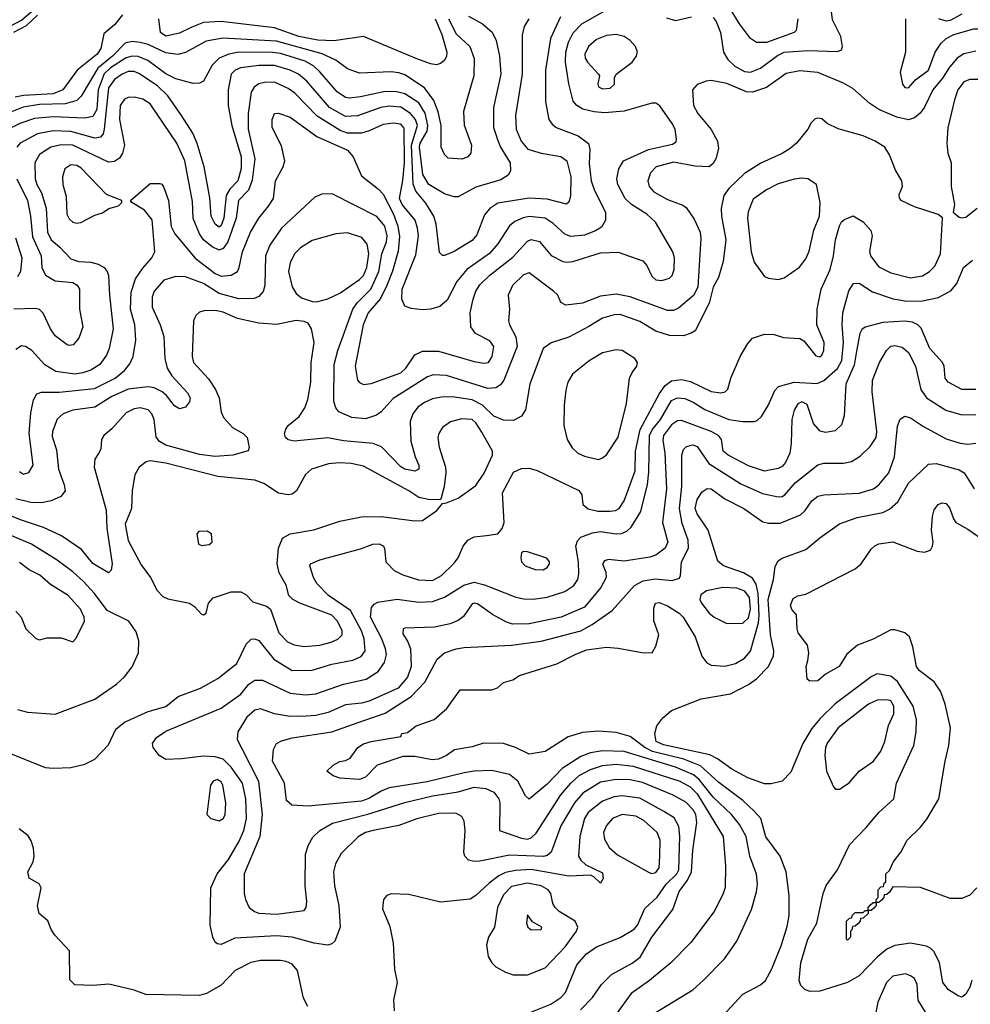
# Model space of a CAD drawing. Extents: x 997026 to 1115308, y 536381 to 619039.
# Tile 389 of 484: x 1055945 to 1060757, y 603085 to 608070. Entities that reach past the tile are written whole.
import ezdxf

# ---------------------------------------------------------------- set-up
doc = ezdxf.new("R2010")
doc.units = 0

msp = doc.modelspace()

# ---------------------------------------------------------------- linework, layer by layer
at = {"layer": '0CON20XD'}
for points in [[(1060428.9, 608075), (1060428.9, 607905), (1060402.5, 607805), (1060414.4, 607744.4), (1060425, 607726.2), (1060445, 607724.3), (1060479.4, 607765), (1060545, 607814.4), (1060580, 607905), (1060609, 607951), (1060634.8, 607975.2), (1060673.3, 607995), (1060775, 608023.9), (1060845, 608024.3), (1060995, 607990.5), (1061025, 607999.5), (1061098.9, 608055), (1061265, 608233.5)], [(1055417.6, 608157.6), (1055471.3, 607995), (1055515, 607941.5), (1055555, 607918.1), (1055585, 607924.8), (1055631.9, 607958.1), (1055666.7, 607973.3), (1055825, 608006.6), (1055865, 608021.2), (1055955, 608068.3), (1056049.9, 608150.1)], [(1059455, 608081.2), (1059470.9, 608060.9), (1059492.9, 608005), (1059507.3, 607905), (1059529.1, 607869.1), (1059565, 607835.4), (1059615, 607807.5), (1059645, 607804.7), (1059695.2, 607824.8), (1059780.8, 607889.2), (1059815, 607905.2), (1059935, 607914.2), (1060085, 607909.2), (1060105, 607917.5), (1060110, 607935), (1060102.2, 607985), (1060059.1, 608069.1), (1060048, 608165)], [(1058217.1, 608087.1), (1058288.5, 608048.5), (1058337, 608007), (1058357.2, 607965), (1058374.7, 607885), (1058380.6, 607795), (1058342.9, 607625), (1058344.2, 607525), (1058365, 607459.2), (1058378.9, 607425), (1058428.2, 607345), (1058429.5, 607305), (1058417.6, 607282.4), (1058380, 607260), (1058255, 607222.5), (1058165, 607173.8), (1058145, 607173.1), (1058095, 607188.4), (1058016.6, 607235), (1057985.9, 607285.9), (1057968.5, 607425), (1057972.6, 607445), (1058007.3, 607505), (1058012, 607535), (1057997.2, 607597.2), (1057965, 607648.7), (1057895, 607695.2), (1057855.2, 607705.2), (1057795, 607706.1), (1057670.9, 607679.1), (1057615, 607672.4), (1057595, 607675.7), (1057551.6, 607705), (1057465, 607806.4), (1057433.4, 607835), (1057390, 607860), (1057265, 607898.6), (1057225, 607904.2), (1057054.5, 607905.5), (1057004.8, 607895.2), (1056955.2, 607874.8), (1056920.2, 607839.8), (1056875, 607758.9), (1056855, 607748.2), (1056823.8, 607746.2), (1056735, 607771.1), (1056685, 607795.3), (1056594, 607864), (1056545, 607883.3), (1056515, 607886.2), (1056485, 607876.2), (1056405, 607826.9), (1056373.4, 607796.6), (1056342.2, 607715), (1056335.3, 607614.7), (1056315, 607580.7), (1056275, 607571), (1056115, 607577.7), (1056020.2, 607569.8), (1055945.5, 607544.5), (1055875, 607509.5)], [(1055915, 608007.6), (1055979.9, 608040.1), (1056035, 608093)], [(1056465, 608094.2), (1056425.7, 608044.3), (1056370.7, 607999.3), (1056356.3, 607925), (1056338.3, 607895), (1056236.3, 607813.7), (1056164.1, 607715), (1056115, 607695.2), (1055965, 607686.1), (1055922, 607678)], [(1058682.7, 608085), (1058632.7, 607975), (1058607.5, 607815), (1058606.7, 607655), (1058624.1, 607564.1), (1058640.5, 607540.5), (1058661.4, 607525), (1058771.7, 607481.7), (1058824, 607444), (1058832.1, 607415), (1058828.1, 607341.9), (1058837.6, 607255), (1058855, 607205.6), (1058911.1, 607095), (1058910.4, 607055), (1058889.6, 607020.4), (1058859.2, 607000.7), (1058805, 606979.7), (1058735, 606973.1), (1058705, 606984.1), (1058645, 607038.8), (1058605, 607064.8), (1058525, 607072.8), (1058493.3, 607066.7), (1058451.8, 607048.2), (1058424, 607026), (1058365.2, 606934.8), (1058324.2, 606885.8), (1058209.2, 606805)], [(1058240.3, 606655), (1058255, 606695.7), (1058275, 606726.9), (1058325, 606776), (1058441.9, 606868.1), (1058515, 606948.5), (1058535, 606956.5), (1058576.6, 606946.6), (1058635.4, 606875.4), (1058695, 606846.5), (1058715, 606842.5), (1058745, 606846.5), (1058885, 606888.8), (1058975, 606893.1), (1059099.1, 606849.1), (1059120.4, 606825), (1059145, 606771.9), (1059165, 606753.5), (1059195, 606750), (1059235, 606760.8), (1059248.6, 606775), (1059258.9, 606805), (1059260, 606865), (1059252.2, 606895), (1059163.3, 607045), (1059120.5, 607085), (1059042.2, 607135), (1059010.9, 607165), (1058973.1, 607235), (1058968.5, 607265), (1058978.5, 607315), (1059001.4, 607355), (1059127.5, 607412.5), (1059250.2, 607439.8), (1059268.3, 607451.7), (1059270.8, 607465), (1059263.1, 607515), (1059248.9, 607545), (1059185, 607633.1), (1059165, 607648.2), (1059145, 607648.2), (1059005, 607607.5), (1058905, 607599.1), (1058853.2, 607603.2), (1058796.3, 607616.3), (1058765.2, 607635.3), (1058747.6, 607657.6), (1058724.2, 607745), (1058708.8, 607855), (1058709.8, 607905), (1058723.8, 607956.2), (1058746.6, 608003.4), (1058790.5, 608049.5), (1058919.1, 608120.9)], [(1059219.4, 608079.4), (1059265, 608065.5), (1059346.7, 608085)], [(1059884.4, 608075), (1059875.7, 608015), (1059866, 608005), (1059725, 607954.8), (1059675.3, 607955.3), (1059645.3, 607975.3), (1059589.2, 608049.2), (1059544.2, 608124.2)], [(1060715, 608097.9), (1060655, 608066.6), (1060635, 608062.3), (1060597.5, 608075)], [(1058115.2, 608075), (1058155, 607998.7), (1058223.6, 607935), (1058246.2, 607873.8), (1058244.5, 607785), (1058192.5, 607605), (1058195.5, 607535.5), (1058232.9, 607435), (1058228.8, 607395), (1058214.1, 607375.9), (1058185, 607364.2), (1058115, 607368.8), (1058095, 607386.7), (1058078.1, 607425), (1058078.7, 607535), (1058064, 607604), (1058041.6, 607661.6), (1057994.5, 607724.5), (1057895, 607791.6), (1057865, 607801.8), (1057825, 607805.3), (1057665, 607799.6), (1057605, 607821.5), (1057545, 607864.6), (1057477.1, 607897.1), (1057245, 607961), (1056973.9, 607976.1), (1056888.9, 607961.1), (1056785, 607903.9), (1056745.9, 607894.1), (1056685, 607902.4), (1056596, 607944), (1056554.5, 607954.5), (1056515, 607959.4), (1056478.5, 607951.5), (1056415.6, 607885), (1056340.7, 607825), (1056256.5, 607683.5), (1056235, 607661.3), (1056175.2, 607644.8), (1056045, 607640.4), (1055963.6, 607626.4), (1055775, 607552.7)], [(1058049.2, 608075), (1058082.7, 607995), (1058107.3, 607905), (1058106.4, 607885), (1058096, 607864), (1058075, 607847.5), (1058055, 607842.2), (1058025, 607846.5), (1057955, 607871.8), (1057685.4, 607985.4), (1057535, 607962.6), (1057455, 607966.1), (1057358.9, 607985), (1057235, 608028.5), (1056965, 608060.7), (1056875, 608055.3), (1056817, 608033), (1056755, 608001.3), (1056685, 607987.1), (1056658.2, 608005), (1056649.6, 608075)], [(1058522.5, 608075), (1058499.5, 608035), (1058488.8, 607991.2), (1058489.5, 607795), (1058455.4, 607585), (1058459.2, 607515), (1058483.1, 607455), (1058518.1, 607415), (1058585, 607394.6), (1058685, 607376.8), (1058714.5, 607355), (1058735.7, 607275), (1058733.1, 607176.9), (1058724.3, 607145.7), (1058714, 607136), (1058615, 607160.9), (1058525, 607166.5), (1058365, 607140.4), (1058325.9, 607114.1), (1058298.5, 607081.5), (1058259.8, 606980.3)], [(1058895, 607720), (1058935, 607723.1), (1058955.9, 607744.1), (1058956.2, 607775), (1058963.8, 607795), (1059045, 607855.6), (1059066.6, 607883.4), (1059073.3, 607905), (1059063.1, 607935), (1059034.7, 607964.7), (1059005, 607985.5), (1058965.3, 607995.3), (1058915, 607990.3), (1058865, 607969.3), (1058823.8, 607935), (1058806.1, 607895), (1058808.2, 607875), (1058818.8, 607855), (1058876, 607795), (1058880, 607785), (1058871.4, 607745), (1058875, 607730), (1058895, 607720)], [(1060785, 607910.7), (1060725, 607896.5), (1060691.5, 607875), (1060651.1, 607828.9), (1060616.2, 607773.8), (1060567.2, 607715), (1060525, 607627.8), (1060503.3, 607596.7), (1060475, 607572.5), (1060445, 607562.2), (1060385, 607575.9), (1060294.8, 607614.8), (1060249.4, 607645), (1060162.2, 607722.2), (1060115, 607748)], [(1058259.8, 606980.3), (1058235, 606952.7), (1058145, 606895.6), (1058095, 606875.8), (1058085, 606876), (1058070.9, 606890.9), (1058052.9, 607035), (1058042.1, 607075), (1058001, 607141), (1057951.1, 607201.1), (1057936.7, 607236.6), (1057929.2, 607435), (1057959.4, 607535), (1057948.7, 607565), (1057923.7, 607595), (1057875, 607626.4), (1057815, 607631.6), (1057772.9, 607625), (1057655, 607583.8), (1057595, 607580), (1057512.9, 607625), (1057399.5, 607759.5), (1057356.1, 607795), (1057315.1, 607815.1), (1057235, 607838.3), (1057155, 607838.8), (1057063.4, 607826.6), (1057036.4, 607815), (1057015.7, 607794.3), (1057000.6, 607715), (1057001.3, 607635), (1057019.4, 607535), (1057065.7, 607375.7), (1057066.8, 607316.8), (1057049.8, 607255), (1057008.3, 607211.7), (1056990.2, 607179.8), (1056978.7, 607065), (1056965, 607027.5), (1056955, 607019.6), (1056935, 607034.5), (1056914.2, 607075), (1056908.5, 607168.5), (1056879.7, 607325), (1056844, 607444), (1056820.9, 607495), (1056765, 607585.6), (1056695, 607684.6), (1056642.4, 607735), (1056548.2, 607798.2), (1056525, 607807), (1056495, 607807), (1056463.8, 607795), (1056425, 607766.6), (1056395.2, 607725), (1056373.6, 607516.4), (1056368, 607492), (1056354.5, 607475.5), (1056325, 607470), (1056205, 607504.8), (1056115, 607507.3), (1056035, 607492.4), (1055947.7, 607445), (1055930.8, 607425)], [(1060115, 607748), (1059985, 607802.8), (1059895, 607810.9), (1059825, 607797.3), (1059725, 607726.6), (1059655, 607703.3), (1059625, 607704.7), (1059525, 607746.2), (1059445, 607761.8), (1059420.5, 607759.5), (1059375, 607742.2), (1059350.6, 607715), (1059356.4, 607635), (1059378.2, 607595), (1059444.7, 607514.7), (1059477.7, 607455), (1059482.4, 607417.6), (1059469.1, 607365), (1059455, 607341.4), (1059435, 607325.6), (1059365, 607328.8), (1059255, 607347.9), (1059166.9, 607325), (1059139.2, 607295), (1059125.3, 607255), (1059130.9, 607225), (1059155, 607197.7), (1059225, 607160.4), (1059301.4, 607131.4), (1059318.6, 607118.6), (1059359.8, 607059.8), (1059389.6, 606995), (1059393.1, 606963.1), (1059377.3, 606715), (1059355.7, 606674.3), (1059280.1, 606609.9), (1059255, 606597.5), (1059225, 606597.3), (1059035, 606666.4), (1058965, 606680.9), (1058885, 606670.3), (1058795, 606635.3), (1058710, 606625), (1058685, 606637.5), (1058670, 606675), (1058648, 606695), (1058525, 606788.9), (1058495, 606777.5), (1058439.2, 606725), (1058417.9, 606675), (1058424.4, 606605), (1058420, 606545), (1058424.5, 606525), (1058457.2, 606465), (1058463.5, 606415), (1058395.9, 606244.1), (1058379.1, 606220.9), (1058355, 606206.4), (1058315, 606203.5), (1058105, 606268.8), (1058037.8, 606272.2), (1058009, 606261), (1057835, 606151.5), (1057775.6, 606085), (1057751.9, 606068.1), (1057695, 606049.3), (1057626.4, 606056.4), (1057560, 606085), (1057545.4, 606105.4), (1057535, 606136.7), (1057536.5, 606325), (1057555.5, 606394.5), (1057632.3, 606605), (1057654.4, 606635.6), (1057722.9, 606705), (1057763.6, 606795), (1057779, 606885), (1057801.5, 606945), (1057806.1, 606975), (1057793.8, 607025), (1057753.5, 607073.5), (1057527.7, 607187.7), (1057475, 607187.5), (1057439.1, 607170.9), (1057270.4, 607015), (1057211.7, 606928.3), (1057190, 606875), (1057186.1, 606725), (1057177, 606693), (1057155, 606667.8), (1057132.4, 606657.6), (1057055, 606657), (1056955, 606683.6), (1056875, 606733.8), (1056785, 606768.2), (1056735, 606769.3), (1056675, 606751.5), (1056625.3, 606694.7), (1056616.1, 606665), (1056616.1, 606615), (1056656.8, 606525), (1056675, 606466.7), (1056679.6, 606355), (1056692.1, 606305), (1056715, 606266.7), (1056795, 606181.4), (1056807.9, 606155), (1056804.4, 606135), (1056785, 606107.5), (1056755, 606100), (1056729.2, 606115), (1056687.8, 606167.8), (1056666, 606186), (1056625.3, 606205.3), (1056595, 606211.6), (1056495, 606198.8), (1056412.5, 606162.5), (1056325, 606107.5), (1056215, 606093.1), (1056166.2, 606073.8), (1056135, 606047.8), (1056111.2, 605985), (1056109.2, 605959.3), (1056132.4, 605892.4), (1056142, 605795), (1056170.9, 605715), (1056175.4, 605684.6), (1056154, 605656), (1056105, 605633.8), (1056055, 605623.5), (1056002.5, 605625), (1055925, 605643.2)], [(1058209.2, 606805), (1058157.3, 606745), (1058109.3, 606650.7), (1058072.4, 606617.6), (1058025.8, 606604.2), (1057985, 606600.7), (1057927, 606607), (1057895, 606620), (1057880, 606655), (1057880.8, 606705), (1057950.3, 606879.7), (1057963.8, 606975), (1057959.8, 607015), (1057946.5, 607055), (1057881.1, 607135), (1057867.2, 607165), (1057885, 607256), (1057893.8, 607345), (1057891.1, 607521.1), (1057875, 607540.8), (1057835, 607546.8), (1057785, 607538.9), (1057715, 607506.8), (1057675, 607495.7), (1057605, 607495.2), (1057568.3, 607508.3), (1057451.8, 607581.8), (1057337.6, 607697.6), (1057305, 607721.4), (1057235, 607753.2), (1057185, 607752.6), (1057155, 607744.7), (1057131.6, 607728.4), (1057116.7, 607703.3), (1057102.1, 607595), (1057102.4, 607515), (1057134.8, 607365), (1057121.8, 607258.2), (1057102.7, 607207.3), (1057052.7, 607155), (1057041.6, 607065), (1056999.2, 606945), (1056975, 606911.8), (1056955, 606902.6), (1056919.4, 606919.4), (1056875.2, 606955.2), (1056855.5, 606985.5), (1056824.2, 607064.2), (1056819.4, 607149.4), (1056780.8, 607355), (1056741.1, 607445), (1056605, 607644.6), (1056568.3, 607668.3), (1056525, 607678.6), (1056495, 607675.9), (1056475, 607667.2), (1056453.9, 607635), (1056451.1, 607565), (1056475.2, 607435), (1056466.1, 607393.9), (1056450.4, 607369.6), (1056425, 607351.8), (1056395, 607349.2), (1056215, 607434), (1056155, 607436.8), (1056103.1, 607425), (1056045, 607387.1), (1056021.2, 607345), (1056023.9, 607265), (1056032.5, 607235), (1056055, 607193.5), (1056080, 607115), (1056086.9, 606995), (1056104.9, 606954.9), (1056148.5, 606918.5), (1056205, 606858.8), (1056245, 606845.2), (1056305, 606842.1), (1056342.7, 606832.8), (1056373.1, 606815), (1056388.9, 606795), (1056395.4, 606775), (1056399.3, 606675), (1056419.1, 606505), (1056398.5, 606405), (1056385, 606370.8), (1056350.9, 606325), (1056305, 606295.3), (1056265, 606281.3), (1056225, 606275.6), (1056128.1, 606288.1), (1056071.9, 606321.9), (1056006, 606395), (1055975, 606415.6), (1055955, 606419.4), (1055925, 606400.8)], [(1060805, 607767.3), (1060755, 607767.3), (1060725, 607755.5), (1060693.3, 607715), (1060677.3, 607665), (1060642.7, 607522.7), (1060639.2, 607445), (1060644, 607395), (1060660, 607345), (1060660, 607225), (1060677.5, 607135), (1060670, 607095), (1060700.5, 607070.5), (1060715, 607066.2)], [(1055945, 605781.9), (1055965, 605768.6), (1055992.4, 605777.6), (1056012.9, 605815), (1055993.3, 605975), (1056001.1, 606078.9), (1056015.4, 606144.6), (1056032.5, 606175), (1056055, 606184.4), (1056145, 606183.7), (1056323.4, 606203.4), (1056428.5, 606255), (1056475.5, 606294.5), (1056503, 606327), (1056520, 606365), (1056532.7, 606447.3), (1056528.8, 606525), (1056506.3, 606605), (1056510.3, 606690.3), (1056532.3, 606757.7), (1056567.8, 606812.2), (1056614.5, 606865), (1056629.5, 606895), (1056615.9, 607055.9), (1056576.7, 607105), (1056512.5, 607145), (1056506.7, 607155), (1056605, 607240), (1056655, 607240), (1056665, 607236.7), (1056675, 607220), (1056697.8, 607155), (1056712.9, 607022.9), (1056730, 606985), (1056833.3, 606863.3), (1056935, 606785.7), (1056965, 606771.8), (1057015, 606776.2), (1057047.5, 606795), (1057056.9, 606815), (1057072.8, 606895), (1057112.9, 606995), (1057156.1, 607065), (1057205, 607126.5), (1057229.6, 607165), (1057239.6, 607255), (1057279.5, 607325), (1057287.5, 607355), (1057271.1, 607431.1), (1057222.5, 607525), (1057222.5, 607565), (1057235.7, 607594.3), (1057255, 607597.5), (1057315, 607576.5), (1057448.8, 607478.8), (1057605, 607409.6), (1057632.7, 607375), (1057675, 607279.4), (1057762.3, 607212.3), (1057785, 607186.5), (1057837.2, 607085), (1057859.5, 607025), (1057867.5, 606972.5), (1057861.7, 606898.3), (1057833.1, 606796.9), (1057803.4, 606725), (1057771, 606659), (1057710, 606585), (1057684.3, 606525), (1057643.6, 606315), (1057655.7, 606245), (1057665, 606232.9), (1057685, 606223.5), (1057725, 606228.2), (1057875, 606281.6), (1057899.4, 606305), (1057945, 606373.6), (1057985, 606392), (1058065, 606391.6), (1058245, 606339.5), (1058295, 606331.1), (1058318, 606335), (1058337.1, 606365), (1058345.4, 606415.4), (1058325, 606444.5), (1058252, 606482), (1058228.2, 606515), (1058226.2, 606585), (1058240.3, 606655)], [(1056115, 604280), (1056205, 604284), (1056275, 604300), (1056325, 604326), (1056395, 604398.8), (1056431.4, 604478.6), (1056475, 604513.5), (1056595, 604567.5), (1056685, 604592.9), (1056747, 604643), (1056861.2, 604685), (1056948.8, 604735), (1057045, 604810), (1057092, 604908), (1057117, 604933), (1057135, 604935.5), (1057155, 604927.3), (1057231.9, 604831.9), (1057325, 604775.4), (1057425, 604777.3), (1057525, 604807.3), (1057632.1, 604827.9), (1057674.4, 604845), (1057694.6, 604875), (1057689.5, 604935), (1057675.7, 604975), (1057619.2, 605079.2), (1057508.1, 605155), (1057449.2, 605215), (1057431.9, 605245), (1057413.8, 605305), (1057416.7, 605315), (1057465, 605335.6), (1057669.7, 605390.3), (1057732.5, 605415), (1057765, 605415.6), (1057785, 605405.8), (1057791.4, 605395), (1057798.9, 605325), (1057840.6, 605280.6), (1057885, 605258.7), (1057964.2, 605234.2), (1058035, 605231.3), (1058081.1, 605255), (1058143, 605317), (1058164.6, 605345.4), (1058190, 605405), (1058214.5, 605435.5), (1058245, 605451.4), (1058308, 605458), (1058365, 605466.2), (1058387, 605493), (1058397.5, 605525), (1058388.6, 605675), (1058445, 605779.2), (1058485, 605798.1), (1058525, 605799.4), (1058565, 605787.5), (1058775.5, 605685.5), (1058790, 605665), (1058796.2, 605615), (1058823.3, 605593.3), (1058872.2, 605582.2), (1058935, 605582.2), (1058961.2, 605585), (1058980, 605595), (1059005, 605634.3), (1059060.6, 605785), (1059062.9, 605885), (1059086.8, 605995), (1059183.4, 606176.6), (1059212.5, 606217.5), (1059245, 606241.4), (1059295, 606248.7), (1059341.7, 606238.3), (1059445, 606186.9), (1059495, 606181.1), (1059516.7, 606185), (1059530.6, 606199.4), (1059545.6, 606255), (1059592.2, 606365), (1059630.3, 606429.7), (1059655, 606458), (1059715, 606478.6), (1059765, 606475.8), (1059811.2, 606461.2), (1059895, 606456.2), (1059915, 606443.8), (1059975, 606368.6), (1059995, 606363.1), (1060005, 606370.8), (1060016.1, 606395), (1060018.2, 606435), (1059980, 606525), (1059981.5, 606605), (1060002.9, 606705), (1060048.5, 606805), (1060065.4, 606875), (1060074.7, 606955.3), (1060095, 607026.7), (1060105, 607046.2), (1060121.2, 607058.8), (1060165, 607077.5), (1060215, 607046), (1060253.1, 607003.1), (1060260, 606975), (1060246.8, 606896.8), (1060251.5, 606875), (1060295, 606818.1), (1060355, 606787.9), (1060455, 606762.5), (1060515, 606773.3), (1060550.8, 606795), (1060577.9, 606822.1), (1060606.2, 606885), (1060617, 607067), (1060593.9, 607083.9), (1060475, 607122.5), (1060407.5, 607155), (1060398.3, 607168.3), (1060397.5, 607185), (1060413.3, 607225), (1060411.2, 607255), (1060378.7, 607308.7), (1060347.5, 607385), (1060323.8, 607425), (1060276.2, 607455), (1060215, 607482.5), (1060087.9, 607517.9), (1060033.3, 607545), (1060005, 607568.8), (1059985, 607571.2), (1059972.5, 607567.5), (1059952.5, 607547.5), (1059934, 607515), (1059878, 607445), (1059845, 607418.1), (1059805, 607393.3), (1059696.7, 607343.3), (1059615, 607291.5), (1059535, 607214.6), (1059509.7, 607180.3), (1059495.3, 607114.7), (1059497.3, 607075), (1059520.3, 606955), (1059506.7, 606845), (1059481.9, 606765), (1059455.5, 606715), (1059434.8, 606635.3), (1059364.7, 606495.3), (1059345, 606482.3), (1059305, 606469.4), (1059235, 606470.3), (1059165, 606492.2), (1059085, 606542.6), (1058985, 606576.9), (1058954.8, 606575.2), (1058895, 606558.4), (1058826.2, 606516.2), (1058725, 606463.3), (1058635.4, 606434.6), (1058595.4, 606404.6), (1058527.3, 606225), (1058505.5, 606094.5), (1058485, 606062), (1058445, 606041.4), (1058395, 606041.5), (1058345, 606062.7), (1058288.4, 606118.4), (1058235.5, 606145.5), (1058135, 606159.7), (1058081.3, 606158.7), (1058035, 606150), (1057995, 606132.3), (1057961.5, 606108.5), (1057935.4, 606075), (1057921.3, 606035), (1057925.3, 605935.3), (1057947, 605857), (1057966.4, 605815), (1057965.4, 605794.6), (1057945, 605784.6), (1057895, 605793.9), (1057875, 605805.5), (1057831.2, 605851.2), (1057776.9, 605906.9), (1057734.7, 605924.7), (1057585, 605937.4), (1057505, 605952.5), (1057335, 605936.4), (1057305, 605943.3), (1057290, 605955), (1057285.7, 605975), (1057292.6, 605997.4), (1057304, 606015), (1057359.8, 606060.2), (1057388.9, 606105), (1057403.1, 606146.9), (1057418.2, 606235), (1057421.1, 606335), (1057435.4, 606435), (1057422.5, 606505), (1057405, 606533.8), (1057385, 606542.5), (1057345, 606546.9), (1057245, 606526.2), (1057155, 606532.8), (1057047.9, 606557.9), (1056975, 606589.7), (1056943.4, 606596.6), (1056885, 606597.1), (1056855, 606589.4), (1056837.3, 606572.7), (1056825.4, 606544.6), (1056819.2, 606365), (1056825.5, 606335), (1056901.8, 606251.8), (1056937.3, 606197.3), (1056955.5, 606155), (1056965, 606082.5), (1056976.9, 606055), (1057022.9, 606005), (1057076.2, 605975), (1057096.2, 605955), (1057106.4, 605903.6), (1057102.3, 605887.7), (1057025, 605865.4), (1056935, 605858.6), (1056855, 605868.2), (1056685, 605915.2), (1056653.6, 605933.6), (1056636.1, 605956.1), (1056625.2, 606045), (1056613.5, 606075), (1056595, 606094.7), (1056555, 606104), (1056525, 606099.6), (1056485, 606079.5), (1056412.2, 605997.8), (1056372, 605965), (1056358.8, 605945), (1056356.2, 605895), (1056345, 605873.3), (1056326, 605845), (1056323.1, 605805), (1056383.6, 605586.4), (1056386, 605496), (1056413.3, 605315), (1056407.8, 605282.2), (1056395, 605270), (1056315, 605316.7), (1056258.1, 605388.1), (1056156.9, 605456.9), (1056065, 605499.7), (1055955, 605535.2), (1055865, 605572.2)], [(1056235, 607039.6), (1056255, 607043.3), (1056325, 607080.6), (1056365, 607092), (1056396.4, 607113.6), (1056445, 607127.5), (1056462.5, 607145), (1056462.5, 607155), (1056385.5, 607185.5), (1056255, 607319.5), (1056235, 607332.5), (1056205, 607335.5), (1056174.6, 607315.4), (1056161.5, 607275), (1056164.5, 607235.5), (1056181.3, 607175), (1056184.7, 607085), (1056195, 607061.1), (1056214.7, 607044.7), (1056235, 607039.6)], [(1055930, 607265), (1055984, 607155), (1056000.4, 607075), (1056010.5, 606970.5), (1056054, 606875), (1056056.9, 606815), (1056075.8, 606775.8), (1056125, 606747.3), (1056215, 606740), (1056236.2, 606726.2), (1056247.7, 606705), (1056247.9, 606605), (1056264.6, 606515), (1056245, 606458), (1056216.6, 606423.4), (1056195, 606420), (1056185, 606424.3), (1056125, 606470), (1056101.5, 606505), (1056064.7, 606584.7), (1056045, 606602.2), (1056025, 606607.5), (1055915, 606604.1)], [(1059785, 606754.4), (1059815, 606763.3), (1059892.2, 606817.8), (1059925, 606858.9), (1059942, 606898), (1059965.6, 607004.4), (1059993.3, 607075), (1059996.5, 607145), (1059978.6, 607235), (1059935, 607264.4), (1059905, 607267.9), (1059865, 607263.1), (1059785, 607238.4), (1059725, 607208.7), (1059658, 607162), (1059632.4, 607097.6), (1059629.3, 607065), (1059647.5, 606895), (1059663.1, 606843.1), (1059715, 606770), (1059735, 606760.6), (1059785, 606754.4)], [(1060715, 607066.2), (1060735, 607070), (1060792.5, 607115)], [(1057431.7, 606641.7), (1057455, 606643.3), (1057505, 606656.5), (1057565, 606685.5), (1057665, 606753.8), (1057685.1, 606774.9), (1057702.3, 606815), (1057712.3, 606885), (1057703.8, 606933.8), (1057677.7, 606967.7), (1057605, 606990.4), (1057545, 606986.5), (1057425, 606952.5), (1057367.1, 606915), (1057336.5, 606885), (1057315, 606838.8), (1057305.4, 606795), (1057325, 606718), (1057345, 606684.2), (1057371.4, 606661.4), (1057431.7, 606641.7)], [(1055924.8, 606965), (1055956.9, 606865), (1055950, 606795), (1055935, 606768.8)], [(1058784, 603056), (1058845, 603119.5), (1058890, 603185), (1058940.6, 603235), (1059045, 603293.1), (1059085.9, 603324.1), (1059145.5, 603424.5), (1059252.1, 603565), (1059283.4, 603655), (1059326.3, 603713.7), (1059346.6, 603755), (1059353, 603865), (1059372.6, 604005), (1059367.9, 604045), (1059355, 604069.3), (1059317.9, 604107.9), (1059253.1, 604143.1), (1059097.6, 604207.6), (1059035, 604220.4), (1058965, 604223.5), (1058885, 604208.9), (1058795.8, 604154.2), (1058754.3, 604105), (1058685, 603989.1), (1058635, 603855.5), (1058615, 603838.1), (1058597.3, 603832.7), (1058425, 603839.3), (1058275, 603809.3), (1058245, 603807.4), (1058217.1, 603815), (1058198.5, 603835), (1058194.1, 603854.1), (1058200.2, 603965), (1058195, 604011.2), (1058183.6, 604035), (1058152.6, 604052.6), (1058065, 604051.4), (1057955, 604023.2), (1057865, 603990.3), (1057735.2, 603964.8), (1057695, 603954.7), (1057657.9, 603932.1), (1057572.5, 603847.5), (1057543.7, 603796.3), (1057533.5, 603755), (1057538, 603685), (1057561.4, 603585), (1057568.2, 603475), (1057540, 603405), (1057525, 603391.1), (1057505, 603384.6), (1057435.4, 603394.6), (1057325, 603425.2), (1057245, 603431.9), (1057035, 603420.3), (1056965, 603387.9), (1056945, 603390.9), (1056935, 603399.4), (1056922.7, 603425), (1056910, 603485), (1056912.9, 603675), (1056944.6, 603745), (1057002.6, 603817.4), (1057055, 603907.3), (1057080.2, 603965), (1057093.8, 604025), (1057090.8, 604125), (1057072.7, 604205), (1057015.8, 604285), (1056975, 604325.2), (1056935, 604338.4), (1056875, 604340.6), (1056765, 604326.9), (1056684.7, 604324.7), (1056652.1, 604345), (1056621.2, 604385), (1056617.1, 604405), (1056637.3, 604435), (1056685, 604468.4), (1056965, 604583.5), (1057065, 604654.7), (1057105.3, 604705), (1057135, 604725.2), (1057175, 604726.2), (1057315, 604660.6), (1057391.9, 604651.9), (1057445, 604656), (1057584.4, 604705.6), (1057698.9, 604731.1), (1057759.5, 604770.5), (1057791.5, 604815), (1057801.3, 604855), (1057797.6, 604885), (1057778.6, 604935), (1057721.5, 605045), (1057726.2, 605093.8), (1057739.3, 605110.7), (1057758.5, 605121.5), (1057856.4, 605136.4), (1057965, 605121.4), (1058035.7, 605124.3), (1058095, 605145.3), (1058193.1, 605206.9), (1058245, 605222.1), (1058298.3, 605208.3), (1058456.4, 605146.4), (1058497.1, 605137.1), (1058545, 605135.9), (1058615, 605146.9), (1058705.5, 605174.5), (1058750.7, 605205), (1058770, 605235), (1058774.8, 605265), (1058774.7, 605325), (1058759.8, 605405), (1058768.7, 605431.3), (1058785, 605449.1), (1058845, 605471.2), (1058885, 605478.2), (1058965, 605466.8), (1058991, 605469), (1059019, 605481), (1059039.8, 605500.2), (1059089.5, 605580.5), (1059123, 605717), (1059130.7, 605779.3), (1059133.6, 605965), (1059147.2, 605992.8), (1059189.5, 606045), (1059245, 606141.9), (1059275, 606155.7), (1059311.7, 606151.7), (1059355, 606134.2), (1059413.1, 606096.9), (1059535, 606046.1), (1059605, 606035.3), (1059663.7, 606036.3), (1059678.8, 606041.2), (1059699.8, 606060.2), (1059733.6, 606116.4), (1059767.4, 606192.6), (1059786.8, 606213.2), (1059865.2, 606234.8), (1059982.5, 606227.5), (1060015, 606242.8), (1060085.8, 606304.2), (1060107.7, 606345), (1060115.2, 606435), (1060108.4, 606525), (1060112.5, 606585), (1060142.6, 606697.4), (1060165.4, 606734.6), (1060195, 606736.5), (1060262.5, 606692.5), (1060366.6, 606656.6), (1060435.2, 606645.2), (1060515, 606647.4), (1060595.9, 606664.1), (1060661.1, 606698.9), (1060689.6, 606735), (1060722.5, 606815), (1060768.2, 606851.8)], [(1060785, 606198.4), (1060715, 606197.8), (1060644.4, 606235), (1060630, 606255), (1060624.4, 606315), (1060616.9, 606335), (1060553.1, 606405), (1060508, 606508), (1060491.9, 606525), (1060465, 606538.4), (1060425, 606544.2), (1060313.9, 606536.1), (1060225, 606512.9), (1060208.9, 606501.1), (1060198.2, 606481.8), (1060181.7, 606391.7), (1060169, 606321), (1060126.8, 606225), (1060118.9, 606065), (1060105, 606018), (1060072.4, 605987.6), (1060025, 605980.5), (1059996.9, 605986.9), (1059963.2, 606025), (1059931.2, 606121.2), (1059905, 606134.4), (1059885, 606125.6), (1059865, 606092.5), (1059853.1, 606045), (1059850.9, 605925), (1059844, 605875), (1059822.2, 605827.8), (1059805, 605808.5), (1059785, 605797.5), (1059715, 605784.7), (1059635, 605810.9), (1059531.9, 605865), (1059506.7, 605885), (1059498.5, 605945), (1059483.3, 605965), (1059445, 605985.3), (1059295, 606040), (1059275, 606038.9), (1059245, 606018.7), (1059204.8, 605965), (1059201.2, 605941.2), (1059211.4, 605875), (1059219.5, 605695), (1059199.3, 605525), (1059226.4, 605425), (1059213.1, 605395), (1059165, 605358.8), (1059135, 605347.9), (1059005, 605328.8), (1058925, 605336.5), (1058905, 605330.8), (1058895.8, 605315), (1058912.1, 605272.1), (1058914.6, 605245), (1058887.5, 605195), (1058805, 605095.3), (1058686, 605045), (1058525, 605011.9), (1058439.9, 605009.9), (1058409.9, 605019.9), (1058338.7, 605058.7), (1058263, 605113), (1058245, 605116.4), (1058235, 605111.9), (1058192.4, 605047.6), (1058165, 605027.9), (1058125, 605010.8), (1058045, 604994.7), (1057895, 604990), (1057886.7, 604985), (1057885, 604960), (1057910.4, 604920.4), (1057922.8, 604885), (1057926.6, 604795), (1057908.6, 604741.4), (1057860.9, 604685), (1057715, 604619.1), (1057675, 604608.8), (1057595, 604601.6), (1057507.2, 604562.8), (1057445, 604546.8), (1057371.3, 604541.3), (1057304.2, 604544.2), (1057235, 604555.4), (1057165, 604580.6), (1057135, 604574.4), (1057095, 604538.6), (1057049.2, 604465), (1057045.8, 604425), (1057070, 604380), (1057154.7, 604215.3), (1057173.3, 604045), (1057161.6, 603935), (1057080.8, 603745), (1057081.1, 603645), (1057088.1, 603615), (1057107.5, 603575), (1057133.7, 603553.7), (1057156.3, 603546.3), (1057245, 603541.1), (1057385, 603558.8), (1057395.7, 603574.3), (1057398.6, 603605), (1057390.5, 603685), (1057392.5, 603845), (1057408, 603892), (1057429.1, 603930.9), (1057465, 603965.5), (1057528.1, 604001.9), (1057708, 604048), (1057895, 604107.2), (1058035, 604140.2), (1058165, 604161.2), (1058245, 604183.3), (1058305, 604176.8), (1058345, 604158.5), (1058370.4, 604125), (1058375.4, 604105), (1058373.8, 603965), (1058485.7, 603925.7), (1058515, 603920.7), (1058535, 603927.1), (1058559.4, 603950.6), (1058684.2, 604145), (1058734.9, 604205.1), (1058777.4, 604242.6), (1058835, 604274), (1058895, 604294), (1058965, 604300.5), (1059050.8, 604290.8), (1059286.2, 604215), (1059339.7, 604185), (1059375, 604150.9), (1059505.4, 603935), (1059517.9, 603785), (1059515.6, 603675.6), (1059505, 603641.2), (1059461.1, 603555), (1059342.4, 603397.6), (1059240.8, 603295), (1059133.3, 603205), (1059039.9, 603140.1), (1058965, 603034.4)], [(1059154.2, 603035.8), (1059352.1, 603157.9), (1059404.4, 603205), (1059513.1, 603315), (1059575.6, 603405), (1059650.5, 603565), (1059675.3, 603654.7), (1059680, 603695), (1059675, 603743.3), (1059641.6, 603835), (1059622.6, 603935), (1059588.4, 603995), (1059548.6, 604045), (1059455, 604133.8), (1059385, 604222.3), (1059356.5, 604246.5), (1059265, 604285.1), (1059005, 604364.2), (1058895, 604368.5), (1058835, 604358), (1058785, 604339), (1058691.5, 604278.5), (1058615, 604199.2), (1058525, 604123.1), (1058505, 604140.8), (1058467.3, 604215), (1058425, 604248.9), (1058335, 604268.8), (1058245, 604265.9), (1058195, 604255.9), (1058008.7, 604211.3), (1057815, 604181), (1057775, 604164.3), (1057713.1, 604126.9), (1057675, 604113.7), (1057405, 604087.2), (1057322.6, 604092.6), (1057296.1, 604116.1), (1057285.5, 604205), (1057224.7, 604315), (1057230, 604375), (1057244.5, 604405), (1057270.6, 604419.4), (1057324.6, 604434.6), (1057525, 604464.7), (1057687.7, 604522.3), (1057795, 604559.1), (1057926.2, 604643.8), (1057996.9, 604715), (1058058.2, 604831.8), (1058096.3, 604863.7), (1058154.8, 604885.2), (1058195, 604892), (1058435, 604902.4), (1058585, 604923.7), (1058785, 604975.7), (1058842.9, 605007.1), (1058945, 605077.8), (1059056.7, 605205), (1059101.7, 605228.3), (1059161.2, 605238.8), (1059248.7, 605231.3), (1059285, 605242.5), (1059291.1, 605255), (1059295.3, 605325), (1059330.5, 605395), (1059328.9, 605435), (1059299.3, 605519.3), (1059284.8, 605595), (1059297.1, 605707.1), (1059296.2, 605865), (1059305, 605893.1), (1059321.2, 605908.8), (1059353.4, 605916.6), (1059375, 605908.5), (1059432.9, 605822.9), (1059595, 605719.5), (1059705, 605671.1), (1059785, 605654.7), (1059805, 605656.4), (1059819.2, 605665), (1059871.2, 605725), (1059985, 605816.1), (1060015, 605825.4), (1060115.3, 605824.7), (1060156.5, 605833.5), (1060199.4, 605860.6), (1060250.7, 605909.3), (1060281.4, 605955), (1060284.2, 605985), (1060260.9, 606185), (1060262.2, 606245), (1060298.4, 606335), (1060333.1, 606395), (1060355, 606416.2), (1060375, 606420.4), (1060411.7, 606411.7), (1060445, 606385.6), (1060479.7, 606315), (1060506.9, 606196.9), (1060534.8, 606154.8), (1060633.3, 606093.3), (1060715, 606069.3), (1060785, 606071.3)], [(1058875, 605843.8), (1058895, 605850.9), (1058915, 605867.5), (1058974, 605956), (1059017.4, 606127.4), (1059031.4, 606255), (1059045, 606283.8), (1059070, 606315), (1059072, 606335), (1059058.8, 606355), (1058995, 606395.8), (1058965, 606398.6), (1058895, 606383.5), (1058827.9, 606342.1), (1058744, 606276), (1058719.5, 606235), (1058709.1, 606195), (1058701.1, 606118.9), (1058700.5, 606015), (1058716.5, 605945), (1058742.1, 605902.1), (1058771.4, 605875), (1058805, 605859.6), (1058875, 605843.8)], [(1057385, 604896.8), (1057465, 604903.4), (1057522.1, 604917.9), (1057556.1, 604933.9), (1057577.3, 604955), (1057576.9, 604975), (1057553.3, 605025), (1057524.6, 605055), (1057363.1, 605115), (1057327.1, 605135), (1057307.5, 605155), (1057295, 605207.5), (1057259.5, 605269.5), (1057248.2, 605315), (1057255.2, 605394.7), (1057275.8, 605444.2), (1057315, 605467.5), (1057435, 605487.7), (1057565, 605531.5), (1057675, 605552.7), (1057775, 605553.8), (1057945, 605532.2), (1057985, 605534.2), (1058056, 605585), (1058085, 605620), (1058105, 605623.8), (1058165, 605647.5), (1058255, 605711.8), (1058296.5, 605773.5), (1058338, 605865), (1058338.2, 605885), (1058285, 605982.1), (1058255, 606029.6), (1058235, 606045.8), (1058181.3, 606048.7), (1058125.9, 606034.1), (1058085, 606005.6), (1058066.9, 605975), (1058062.7, 605955), (1058069.3, 605905), (1058100, 605805), (1058102.9, 605775), (1058093.8, 605706.2), (1058077.5, 605642.5), (1058071.7, 605638.3), (1058015, 605640.6), (1057965, 605650.5), (1057914.4, 605685), (1057685, 605808.9), (1057622.9, 605822.9), (1057563.4, 605826.6), (1057508.1, 605821.9), (1057423.1, 605795), (1057392.6, 605767.4), (1057346.2, 605683.8), (1057325, 605667.5), (1057305, 605664.2), (1057255, 605672.5), (1057181.9, 605721.9), (1057135, 605739.1), (1056947.9, 605757.9), (1056685, 605825.2), (1056605, 605835.9), (1056585, 605831.1), (1056550.9, 605805), (1056528.9, 605765), (1056514.1, 605685.9), (1056511.7, 605595), (1056479.8, 605515), (1056495, 605432.9), (1056559.5, 605309.5), (1056606.9, 605245), (1056640.5, 605180.5), (1056669.7, 605149.7), (1056695, 605137.5), (1056805.6, 605115.6), (1056829.7, 605099.7), (1056865, 605060), (1056875, 605056.7), (1056890, 605065), (1056901.2, 605115), (1056925, 605142), (1057015, 605173.3), (1057065, 605173.3), (1057090.2, 605160.2), (1057125, 605122.9), (1057195, 605100.8), (1057215, 605086.2), (1057257.5, 604965), (1057300.7, 604920.7), (1057335, 604905.3), (1057385, 604896.8)], [(1059484, 603005), (1059605, 603135.7), (1059695, 603182.5), (1059720.8, 603205), (1059752.5, 603265), (1059800.9, 603385), (1059830.7, 603479.3), (1059839.6, 603535), (1059840.9, 603635), (1059825.6, 603755), (1059794.5, 603835), (1059722, 603932), (1059697.3, 604025), (1059663.3, 604063.3), (1059605.9, 604115.9), (1059485, 604207.5), (1059391.7, 604291.7), (1059306.5, 604326.5), (1059148.9, 604365), (1059108.9, 604385), (1059035, 604440.7), (1058965, 604461.2), (1058875, 604466.9), (1058795, 604461.2), (1058721.8, 604438.2), (1058605, 604365.5), (1058525, 604351.4), (1058455, 604385.6), (1058395, 604406), (1058293.9, 604406.1), (1058235, 604388), (1058146.1, 604373.9), (1058105, 604343.8), (1058065, 604326), (1058032.4, 604322.4), (1057945, 604340), (1057885, 604340), (1057755, 604296), (1057695, 604234.4), (1057665, 604223.3), (1057565, 604229.2), (1057532.3, 604242.3), (1057500, 604265), (1057532.5, 604295), (1057565, 604313.3), (1057595, 604318.8), (1057618.8, 604331.2), (1057656.2, 604385), (1057686.4, 604403.6), (1057725, 604415.5), (1057875, 604440), (1057880, 604455), (1057908.3, 604461.7), (1057952.5, 604495), (1058043.6, 604526.4), (1058108.3, 604581.7), (1058175, 604676.7), (1058335, 604676.7), (1058363.6, 604686.4), (1058395, 604713.3), (1058441.7, 604728.3), (1058475, 604748.8), (1058665, 604807.8), (1058757.5, 604855), (1058815, 604879.2), (1058915, 604892.9), (1058975, 604888.6), (1059094.1, 604865.9), (1059146.2, 604863.8), (1059165, 604897.5), (1059181.4, 604955), (1059155.6, 605025.6), (1059155, 605090), (1059164, 605115), (1059181.7, 605118.3), (1059225, 605101.4), (1059282.9, 605065), (1059303.3, 605045), (1059365, 604946), (1059397.6, 604847.6), (1059423.2, 604813.2), (1059445, 604802.1), (1059515, 604796.1), (1059569.4, 604810.6), (1059615, 604837.3), (1059645, 604873.1), (1059684.4, 605015.6), (1059688.8, 605055), (1059683.5, 605165), (1059672.7, 605212.7), (1059655, 605241.5), (1059609.4, 605269.4), (1059507.5, 605305), (1059478.9, 605328.9), (1059430, 605485), (1059375, 605568.6), (1059364.7, 605595), (1059375, 605641.2), (1059399.8, 605680.2), (1059425, 605696.5), (1059445, 605695.4), (1059514.2, 605644.2), (1059611.4, 605595), (1059707.8, 605527.8), (1059735, 605520), (1059795, 605520.9), (1059896.9, 605563.1), (1059921.5, 605585), (1059955.3, 605634.7), (1059985, 605657.3), (1060015, 605663.8), (1060195, 605673.3), (1060267.5, 605695), (1060294.7, 605715.3), (1060344, 605776), (1060373.9, 605856.1), (1060388.3, 606011.7), (1060402.7, 606047.3), (1060425, 606062), (1060455, 606054.4), (1060520.3, 606010.3), (1060635, 605947.7), (1060705.3, 605925.3), (1060745, 605920.8), (1060785, 605926.5)], [(1060765.5, 603205), (1060755, 603171.5), (1060735, 603135.5), (1060715, 603121.2), (1060695, 603126.9), (1060647.1, 603157.1), (1060618.6, 603195), (1060601.2, 603295), (1060575, 603350), (1060555, 603369.5), (1060535, 603378.8), (1060455, 603394.7), (1060375, 603382), (1060335, 603363.3), (1060286.9, 603325), (1060195, 603229.3), (1060135.7, 603194.3), (1059995, 603150.5), (1059945, 603149.2), (1059919.8, 603159.8), (1059900.1, 603180.1), (1059891.1, 603205), (1059900, 603295), (1059935.6, 603415), (1059979.7, 603495), (1060012.4, 603645), (1060026.8, 603686.8), (1060085, 603765.7), (1060145, 603892.2), (1060230.6, 603979.4), (1060295, 604055.6), (1060370.6, 604125), (1060383.5, 604205), (1060471.1, 604395), (1060483.9, 604465), (1060485.3, 604525), (1060468.7, 604595), (1060389.4, 604719.4), (1060355, 604745.8), (1060285, 604757.5), (1060255, 604742.7), (1060073.9, 604606.1), (1059997.9, 604532.1), (1059955, 604480.4), (1059908.9, 604405), (1059849.6, 604260.4), (1059805, 604214.4), (1059749.6, 604200.4), (1059715, 604201.8), (1059631.4, 604231.4), (1059549.5, 604275), (1059477.7, 604327.7), (1059438.2, 604348.2), (1059205, 604397.6), (1059167.1, 604415), (1059160.8, 604455), (1059171.1, 604495), (1059201.4, 604535), (1059245, 604572.2), (1059395, 604631.2), (1059542.9, 604657.1), (1059635, 604704.7), (1059675, 604732.3), (1059735.2, 604794.8), (1059760.3, 604849.7), (1059762.1, 604875), (1059746.6, 604955), (1059734.5, 605135), (1059760.8, 605235), (1059769, 605301), (1059785, 605330.4), (1059805, 605343.4), (1059925, 605387.1), (1059995, 605446.5), (1060095, 605518.2), (1060185, 605548.7), (1060315, 605574.6), (1060348.3, 605591.7), (1060391.1, 605628.9), (1060445, 605723.2), (1060545, 605820), (1060585, 605823.1), (1060700.7, 605790.7), (1060725.6, 605775), (1060777.1, 605695)], [(1059934, 604825), (1059940, 604865), (1059932.3, 604902.3), (1059886.7, 604965), (1059880, 604985), (1059877, 605057), (1059853.9, 605083.9), (1059846.7, 605105), (1059860.5, 605139.5), (1059885, 605153.3), (1059925, 605161.2), (1060175, 605290), (1060204.2, 605315), (1060255, 605388.8), (1060273.7, 605406.3), (1060294.5, 605415.5), (1060365, 605426.5), (1060488.8, 605378.8), (1060525.7, 605374.3), (1060555, 605384), (1060566.4, 605403.6), (1060570, 605425), (1060561.2, 605485), (1060566.2, 605555), (1060575, 605587.5), (1060594.1, 605615.9), (1060615, 605624), (1060635, 605620.8), (1060654.4, 605595), (1060672.1, 605542.1), (1060683.8, 605525), (1060745, 605490), (1060883.3, 605395)], [(1056125, 604553.5), (1056325, 604629.4), (1056435.8, 604705), (1056476.6, 604743.4), (1056515, 604794), (1056546.2, 604863.8), (1056548.5, 604925), (1056535, 604971.2), (1056497.5, 605025), (1056387.8, 605077.8), (1056324.6, 605164.6), (1056266.9, 605226.9), (1056215, 605274.1), (1056135, 605332.8), (1056004.4, 605414.4), (1055775, 605511.4)], [(1056867, 605407), (1056905, 605412.5), (1056920, 605425), (1056916.4, 605466.4), (1056895, 605480), (1056851.7, 605478.3), (1056842.5, 605467.5), (1056850, 605415), (1056867, 605407)], [(1058595, 605284), (1058615, 605296.2), (1058627.5, 605315), (1058627.5, 605325), (1058614.3, 605344.3), (1058515, 605376.2), (1058495, 605377.5), (1058485, 605370), (1058481.2, 605345), (1058486.2, 605325), (1058504, 605305), (1058555, 605285.8), (1058595, 605284)], [(1056215, 604920), (1056230.7, 604939.3), (1056273.1, 605025), (1056272.2, 605045), (1056253.3, 605085), (1056190.6, 605155), (1056100.5, 605210.5), (1056046.7, 605256.7), (1055993.9, 605283.9), (1055945, 605321.5)], [(1059525, 605012.9), (1059605, 605014.7), (1059635, 605041.2), (1059644, 605086), (1059639.3, 605145), (1059616.2, 605176.2), (1059575, 605191.5), (1059505, 605195.2), (1059422.5, 605177.5), (1059392.5, 605157.5), (1059387.9, 605135), (1059396.1, 605115), (1059435, 605065.4), (1059460, 605045), (1059525, 605012.9)], [(1055925.9, 605075.9), (1055953.3, 605045), (1055976.7, 604985), (1056026.4, 604936.4), (1056045, 604930), (1056085, 604940), (1056155, 604940), (1056215, 604920)], [(1060790.8, 603675), (1060755, 603638), (1060715, 603621.2), (1060655, 603620), (1060505, 603676.7), (1060365, 603680), (1060348.3, 603651.7), (1060335, 603640), (1060321.7, 603638.3), (1060320, 603625), (1060308.3, 603611.7), (1060295, 603600), (1060280, 603600), (1060280, 603585), (1060268.3, 603571.7), (1060255, 603560), (1060240, 603560), (1060240, 603545), (1060215, 603520), (1060201.7, 603518.3), (1060200, 603505), (1060188.3, 603491.7), (1060175, 603480), (1060161.7, 603478.3), (1060158.3, 603461.7), (1060150, 603455), (1060150, 603425), (1060135, 603410), (1060130, 603415), (1060130, 603505), (1060145, 603520), (1060158.3, 603521.7), (1060160, 603535), (1060175, 603550), (1060215, 603550), (1060225, 603560), (1060240, 603560), (1060240, 603575), (1060251.7, 603588.3), (1060265, 603600), (1060280, 603600), (1060280, 603615), (1060290, 603625), (1060290, 603665), (1060305, 603680), (1060318.3, 603681.7), (1060321.7, 603698.3), (1060330, 603705), (1060330, 603745), (1060348.3, 603761.7), (1060366.4, 603803.6), (1060406.2, 603855), (1060438, 603915), (1060505, 603980.8), (1060537.2, 604022.8), (1060598.1, 604125), (1060629.5, 604315), (1060648.5, 604395), (1060657.8, 604485), (1060630.4, 604605), (1060607.6, 604667.6), (1060575, 604717.1), (1060498.8, 604775), (1060484.5, 604794.5), (1060466.5, 604895), (1060449.2, 604945), (1060425, 604965.8), (1060375, 604980.6), (1060355, 604980.6), (1060265, 604933.5), (1060186.9, 604903.1), (1060131.9, 604858.1), (1060093.8, 604795), (1060024.2, 604755.8), (1059985, 604723.3), (1059945, 604720), (1059931.7, 604731.7), (1059926.7, 604795), (1059934, 604825)], [(1060075, 604173.8), (1060095, 604174), (1060144.5, 604205.5), (1060195.4, 604264.6), (1060267.8, 604315), (1060303.5, 604366.5), (1060324.5, 604415), (1060343, 604497), (1060369.7, 604555), (1060370, 604595), (1060355, 604621.5), (1060335, 604627.1), (1060285, 604624.7), (1060241.1, 604605), (1060088.2, 604485), (1060032.3, 604407.7), (1060023.8, 604385), (1060020.5, 604345), (1060030, 604265), (1060064, 604185), (1060075, 604173.8)], [(1055935, 604576.5), (1055985, 604564.5), (1056125, 604553.5)], [(1055873.8, 604365), (1056075, 604284), (1056115, 604280)], [(1056955, 604014.4), (1056975, 604025.7), (1056986.1, 604043.9), (1056989.5, 604105), (1056973.8, 604195), (1056965, 604211.9), (1056945, 604222.2), (1056925.5, 604214.5), (1056910.8, 604195), (1056893.3, 604045), (1056912.5, 604025), (1056955, 604014.4)], [(1058525, 603042.1), (1058634.3, 603085), (1058685, 603118.5), (1058708.2, 603145), (1058766.2, 603285), (1058815, 603339.6), (1058865, 603375.4), (1058985, 603422.5), (1059056.5, 603465), (1059071.8, 603485), (1059109.5, 603570.5), (1059172.4, 603627.6), (1059217.5, 603692.5), (1059271, 603745), (1059282.1, 603765), (1059286.2, 603936.2), (1059281.7, 603985), (1059259, 604029), (1059208.8, 604058.8), (1059085, 604128.9), (1058995, 604140.7), (1058954.5, 604135.5), (1058896, 604114), (1058822.7, 604055), (1058804.2, 604025), (1058781.1, 603935), (1058774.4, 603835), (1058785, 603814), (1058810.9, 603790.9), (1058895, 603750), (1058898.3, 603721.7), (1058885, 603697.5), (1058850.8, 603730.8), (1058835, 603738), (1058725, 603732.8), (1058535, 603767.2), (1058455, 603761.9), (1058405, 603751.7), (1058370, 603735), (1058321.4, 603698.6), (1058255, 603635.6), (1058225, 603617.8), (1058075, 603601.9), (1057915, 603640), (1057825, 603643.3), (1057803.9, 603636.1), (1057786.7, 603615), (1057781.7, 603568.3), (1057818.3, 603478.3), (1057836.2, 603395), (1057842.3, 603262.3), (1057856.7, 603195), (1057837.5, 603105), (1057841.7, 603051.7)], [(1059145, 603747.5), (1059165, 603751.8), (1059182.1, 603775), (1059186, 603834), (1059187.1, 603915), (1059172.7, 603955), (1059105, 604015.8), (1059065, 604037.8), (1058995, 604045.7), (1058946.4, 604025), (1058915, 603990.5), (1058900.6, 603955), (1058905, 603920.8), (1058928.7, 603878.7), (1058971.3, 603841.3), (1059132.4, 603752.4), (1059145, 603747.5)], [(1057404.2, 603074.2), (1057382, 603115), (1057352, 603255), (1057325, 603287.1), (1057295, 603300.6), (1057265, 603305.6), (1057165, 603305.6), (1057115, 603296.7), (1057036.2, 603255), (1056965, 603182), (1056891.3, 603138.7), (1056855, 603128.6), (1056584.4, 603134.4), (1056525, 603155.8), (1056397.3, 603187.3), (1056315, 603180), (1056225, 603183.8), (1056198.3, 603208.3), (1056197.5, 603355), (1056123.3, 603435), (1056104.1, 603464.1), (1056087.5, 603507.5), (1056044.2, 603545), (1056036.1, 603583.9), (1056053.3, 603675), (1056043.9, 603693.9), (1055993.9, 603723.9), (1055986.2, 603755), (1056013.3, 603806.7), (1056017.8, 603835), (1056014.4, 603875), (1056003.1, 603913.1), (1055988.1, 603938.1), (1055942.3, 603972.3)], [(1058515, 603233.8), (1058605, 603269.5), (1058706, 603375), (1058763.3, 603455), (1058771.3, 603475), (1058756.3, 603506.3), (1058675.5, 603555), (1058655.4, 603575), (1058644.6, 603595), (1058634.6, 603645), (1058620.9, 603665), (1058585, 603685.2), (1058515, 603698), (1058435, 603681), (1058395, 603638.8), (1058364.6, 603574.6), (1058349.3, 603475), (1058319.2, 603425), (1058307.5, 603385), (1058317.4, 603327.4), (1058335.3, 603295.3), (1058355.8, 603275), (1058405, 603247.5), (1058444, 603234), (1058515, 603233.8)], [(1058535, 603462), (1058585, 603463.8), (1058587.5, 603475), (1058541.4, 603501.4), (1058515, 603537.5), (1058510, 603495), (1058516.7, 603475), (1058535, 603462)], [(1060530.6, 603045), (1060494.1, 603105.9), (1060487.8, 603185), (1060474.2, 603215), (1060455, 603229.4), (1060428.5, 603238.5), (1060365, 603227.5), (1060332.5, 603195), (1060289.2, 603095), (1060276.9, 603035)]]:
    msp.add_lwpolyline(points, dxfattribs=at)

doc.saveas('drawing.dxf')
